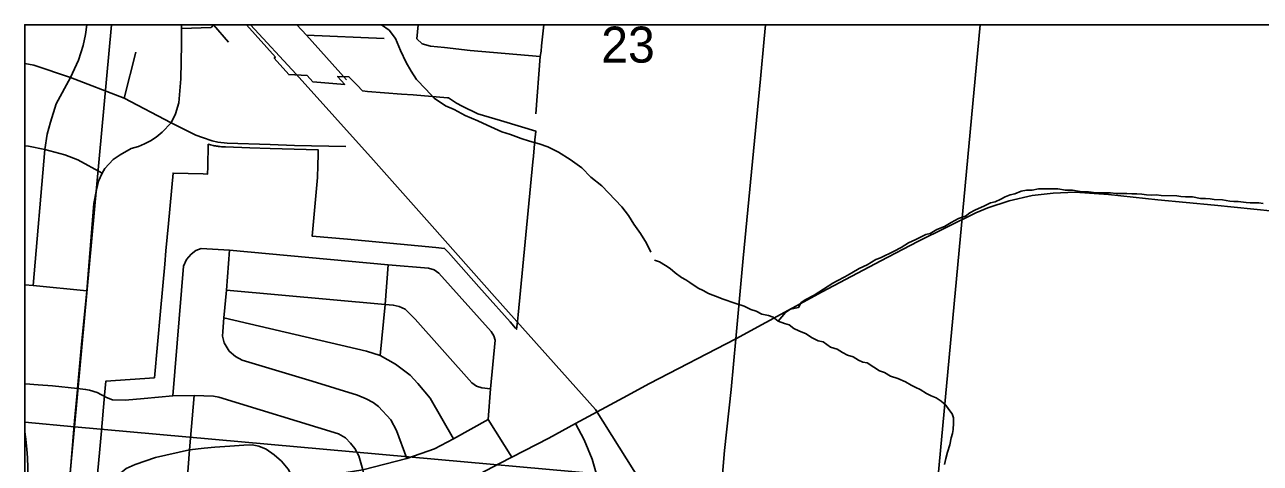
# Model space of a CAD drawing. Extents: x 0 to 34, y 0 to 22.
# Drawn here: x 1.912 to 3.348, y 20.596 to 21.106 of the extents above; entities that cross this region are included whole.
import ezdxf

# ---------------------------------------------------------------- set-up
doc = ezdxf.new("R2010")
doc.units = 0
for name, color, linetype in [('GM_X_City_Street', 7, 'Continuous'), ('GM_X_Corporation', 7, 'Continuous'), ('GM_X_County_Road', 7, 'Continuous'), ('GM_X_Minor_River', 7, 'Continuous'), ('GM_X_Rail_Line', 7, 'Continuous'), ('GM_X_Section_Text', 7, 'Continuous')]:
    doc.layers.add(name, color=color, linetype=linetype)

msp = doc.modelspace()

# ---------------------------------------------------------------- linework, layer by layer
at = {"layer": 'GM_X_City_Street'}
for p, q in [((2.1487, 21.0856), (2.1314, 21.1057)), ((2.3679, 21.0893), (2.3694, 21.1059)), ((2.5128, 21.0812), (2.5154, 21.1059)), ((2.2394, 21.0937), (2.3296, 21.0899)), ((2.0276, 21.0205), (2.041, 21.074))]:
    msp.add_line(p, q, dxfattribs=at)
for points in [[(1.9218, 20.8028), (1.9352, 20.9606), (1.9379, 20.9786), (1.9417, 20.9924), (1.9486, 21.0138), (1.9653, 21.0446), (1.9743, 21.0648), (1.9797, 21.0817), (1.9827, 21.0943), (1.9842, 21.1059)], [(1.9733, 20.6819), (1.9734, 20.6829), (1.9781, 20.7383), (1.9842, 20.7965), (1.9922, 20.8979), (1.9952, 20.9138), (1.9976, 20.9238), (2.002, 20.9332), (2.0052, 20.9386), (2.0149, 20.9492), (2.0227, 20.9547), (2.0357, 20.9618), (2.0443, 20.9644), (2.0511, 20.9672), (2.0583, 20.9708), (2.0648, 20.975), (2.0716, 20.981), (2.0822, 20.9917), (2.0872, 21.0023), (2.0911, 21.0151), (2.0932, 21.043), (2.094, 21.0829), (2.0942, 21.1016), (2.0943, 21.1059)], [(2.0942, 21.1016), (2.1286, 21.1028), (2.1314, 21.1057), (2.1315, 21.1059)], [(2.2858, 21.0419), (2.2394, 21.0937), (2.2282, 21.1059)], [(2.3679, 21.0893), (2.3738, 21.0836), (2.3835, 21.081), (2.4, 21.0795), (2.4299, 21.0759), (2.511, 21.0691)], [(2.5059, 21.0022), (2.511, 21.0691), (2.5122, 21.0752), (2.5128, 21.0812)], [(1.9119, 21.0607), (1.9226, 21.0587), (1.9653, 21.0446), (2.0276, 21.0205), (2.0822, 20.9917)], [(2.0822, 20.9917), (2.1108, 20.9776), (2.1185, 20.9746), (2.13, 20.9708), (2.1364, 20.9695), (2.1471, 20.9682), (2.1974, 20.9665), (2.2256, 20.9656), (2.2853, 20.9641)], [(1.9119, 20.9651), (1.9162, 20.9645), (1.9352, 20.9606), (1.9587, 20.9544), (1.9738, 20.9487), (2.002, 20.9332)], [(2.7386, 20.7405), (2.839, 20.7954), (2.9072, 20.8314), (2.9502, 20.8537), (3.0176, 20.8871), (3.0317, 20.8928), (3.0565, 20.901), (3.0832, 20.9072), (3.1076, 20.91), (3.1332, 20.911), (3.1718, 20.9083), (3.2293, 20.9024), (3.295, 20.8959), (3.3864, 20.8867), (3.4712, 20.8781), (3.5134, 20.8743), (3.6392, 20.8611), (3.7283, 20.8528), (3.8351, 20.8419), (3.9298, 20.8328), (4.0237, 20.8229)], [(2.084, 20.6745), (2.0965, 20.8253), (2.1001, 20.833), (2.1054, 20.8391), (2.1109, 20.8433), (2.1171, 20.8457), (2.1498, 20.8436), (2.3346, 20.8265), (2.3815, 20.8229), (2.3879, 20.8207), (2.3933, 20.817), (2.454, 20.7493), (2.4572, 20.744), (2.4588, 20.739)], [(2.1498, 20.8436), (2.1464, 20.7971), (2.1434, 20.7649), (2.1422, 20.7493), (2.1419, 20.7439), (2.1438, 20.736), (2.1496, 20.7264), (2.157, 20.72), (2.1648, 20.7159), (2.2461, 20.6913), (2.2988, 20.6753), (2.309, 20.671), (2.3168, 20.6668), (2.3233, 20.662), (2.3377, 20.6465), (2.3443, 20.634), (2.3561, 20.6014)], [(2.3252, 20.7212), (2.331, 20.7807), (2.3346, 20.8265)], [(1.9119, 20.8035), (1.9218, 20.8028), (1.9842, 20.7965)], [(2.1464, 20.7971), (2.331, 20.7807), (2.3403, 20.7799), (2.3473, 20.7784), (2.3543, 20.7751), (2.3657, 20.7637), (2.4315, 20.6895), (2.4373, 20.6856), (2.4435, 20.6836), (2.4535, 20.6824)], [(2.4105, 20.6245), (2.3832, 20.6715), (2.369, 20.6888), (2.3599, 20.6983), (2.343, 20.7113), (2.3252, 20.7212), (2.3094, 20.7263), (2.1434, 20.7649)], [(2.478, 20.603), (2.4507, 20.6469), (2.4535, 20.6824), (2.4588, 20.739)], [(2.6077, 20.6722), (2.6382, 20.6886), (2.7386, 20.7405)], [(1.9119, 20.6885), (1.9128, 20.6885), (1.9277, 20.6871), (1.9441, 20.6859), (1.9734, 20.6829)], [(1.9593, 20.5137), (1.9595, 20.5147), (1.9621, 20.5506), (1.9696, 20.6455), (1.9733, 20.6819)], [(1.9734, 20.6829), (1.9826, 20.6819), (1.9873, 20.6811), (1.9961, 20.6782)], [(1.9935, 20.4745), (2.0052, 20.4765), (2.0216, 20.481), (2.0515, 20.4942), (2.0707, 20.5037), (2.0906, 20.5116), (2.098, 20.5138), (2.1096, 20.5172), (2.1387, 20.5218), (2.1939, 20.5263), (2.2445, 20.53), (2.275, 20.5333), (2.3144, 20.5395), (2.3684, 20.5515), (2.4065, 20.566), (2.4264, 20.5758), (2.4639, 20.5958), (2.478, 20.603), (2.5213, 20.625), (2.5523, 20.6424), (2.6077, 20.6722)], [(1.9961, 20.6782), (2.0071, 20.6724), (2.0141, 20.6698), (2.0286, 20.6693), (2.0507, 20.6714), (2.084, 20.6745), (2.1089, 20.6749), (2.1313, 20.674), (2.1376, 20.673), (2.2768, 20.6301), (2.2848, 20.6255), (2.2908, 20.6194), (2.2957, 20.6132), (2.3004, 20.6047), (2.3049, 20.5882), (2.3144, 20.5395)], [(2.098, 20.5138), (2.0959, 20.5228), (2.0998, 20.5654), (2.1036, 20.6115), (2.1089, 20.6749)], [(2.0245, 20.5415), (2.0317, 20.5403), (2.0388, 20.5429), (2.0459, 20.5464), (2.0658, 20.5554), (2.0822, 20.5614), (2.0998, 20.5654), (2.116, 20.5678), (2.225, 20.5763), (2.2617, 20.5813), (2.3049, 20.5882), (2.3561, 20.6014), (2.3881, 20.6126), (2.4105, 20.6245), (2.4507, 20.6469)], [(2.5796, 20.1159), (2.5835, 20.1209), (2.5855, 20.1265), (2.5777, 20.2144), (2.5728, 20.2507), (2.5722, 20.2625), (2.5712, 20.2689), (2.5696, 20.2763), (2.5655, 20.2823), (2.5604, 20.2913), (2.5551, 20.3006), (2.5537, 20.3074), (2.553, 20.3149), (2.5541, 20.3326), (2.5555, 20.3497), (2.5597, 20.3903), (2.5726, 20.5237), (2.5751, 20.5521), (2.577, 20.5818), (2.5715, 20.6006), (2.5624, 20.6234), (2.5523, 20.6424)], [(1.9621, 20.5506), (1.9459, 20.5518), (1.9395, 20.5532), (1.9339, 20.556), (1.9283, 20.5595), (1.9238, 20.5644), (1.9185, 20.5718), (1.916, 20.5795), (1.915, 20.6023), (1.9143, 20.6125), (1.9132, 20.6241), (1.9119, 20.6325)], [(2.0245, 20.5415), (2.0187, 20.5447), (2.0162, 20.5489), (2.016, 20.5543), (2.016, 20.5624), (2.016, 20.5684), (2.0175, 20.575), (2.0202, 20.5807), (2.0231, 20.5846), (2.0298, 20.5899), (2.0402, 20.5947), (2.064, 20.6027), (2.1036, 20.6115), (2.1205, 20.6137), (2.1331, 20.6147), (2.1503, 20.6159), (2.1668, 20.6169), (2.1764, 20.6174), (2.1841, 20.6157), (2.1927, 20.6122), (2.2018, 20.6058), (2.2105, 20.5984), (2.2181, 20.5891), (2.225, 20.5763)]]:
    msp.add_lwpolyline(points, dxfattribs=at)
at = {"layer": 'GM_X_Corporation'}
for points in [[(4.0519, 21.1059), (1.9119, 21.1059), (1.9119, 14.3059)], [(4.0519, 21.1059), (1.9119, 21.1059), (1.9119, 14.3059)], [(1.9894, 20.5086), (1.9991, 20.6122), (2.0007, 20.6293), (2.0047, 20.6747), (2.0047, 20.675), (2.0061, 20.6914), (2.0627, 20.6955), (2.0697, 20.7728), (2.0747, 20.8276), (2.0761, 20.843), (2.0789, 20.8748), (2.0843, 20.9334), (2.1194, 20.9324), (2.1245, 20.9322), (2.1247, 20.9407), (2.1253, 20.9669), (2.1266, 20.9665), (2.128, 20.9662), (2.1294, 20.9659), (2.1308, 20.9655), (2.1322, 20.9652), (2.1336, 20.965), (2.135, 20.9647), (2.1364, 20.9645), (2.1371, 20.9644), (2.1378, 20.9643), (2.1392, 20.9642), (2.1406, 20.964), (2.142, 20.9639), (2.1434, 20.9638), (2.1454, 20.9637), (2.1737, 20.9628), (2.1974, 20.9621), (2.2532, 20.9603), (2.2532, 20.9603), (2.2531, 20.9549), (2.2527, 20.9423), (2.2522, 20.9282), (2.2459, 20.8602), (2.287, 20.8564), (2.39, 20.8467), (2.4001, 20.8457), (2.4044, 20.841), (2.4102, 20.8344), (2.4397, 20.8013), (2.4464, 20.7938), (2.4761, 20.7603), (2.4824, 20.7532), (2.4837, 20.7518), (2.4847, 20.7609), (2.4854, 20.7684), (2.5026, 20.9463), (2.5032, 20.953), (2.505, 20.9721), (2.506, 20.9819), (2.506, 20.9821), (2.4896, 20.987), (2.4652, 20.9944), (2.4387, 21.0024), (2.4206, 21.0113), (2.414, 21.0147), (2.4046, 21.0209), (2.4034, 21.021), (2.3636, 21.0242), (2.35, 21.0253), (2.3103, 21.0284), (2.3046, 21.0289), (2.2984, 21.0354), (2.2887, 21.0453), (2.2756, 21.0458), (2.2839, 21.0365), (2.2467, 21.0395), (2.2401, 21.047), (2.2189, 21.0479), (2.2019, 21.0671), (2.2033, 21.0683), (2.1698, 21.1059), (1.9119, 21.1059), (1.9119, 17.5586)], [(4.0536, 21.1059), (2.1698, 21.1059), (2.2033, 21.0683), (2.2019, 21.0671), (2.2189, 21.0479), (2.2401, 21.047), (2.2467, 21.0395), (2.2839, 21.0365), (2.2756, 21.0458), (2.2887, 21.0453), (2.2984, 21.0354), (2.3046, 21.0289), (2.3103, 21.0284), (2.35, 21.0253), (2.3636, 21.0242), (2.4034, 21.021), (2.4046, 21.0209), (2.414, 21.0147), (2.4206, 21.0113), (2.4387, 21.0024), (2.4652, 20.9944), (2.4896, 20.987), (2.506, 20.9821), (2.505, 20.9721), (2.5032, 20.953), (2.5026, 20.9463), (2.4854, 20.7684), (2.4847, 20.7609), (2.4837, 20.7518), (2.4824, 20.7532), (2.4761, 20.7603), (2.4464, 20.7938), (2.4397, 20.8013), (2.4102, 20.8344), (2.4044, 20.841), (2.4001, 20.8457), (2.39, 20.8467), (2.287, 20.8564), (2.2459, 20.8602), (2.2522, 20.9282), (2.2527, 20.9423), (2.2531, 20.9549), (2.2532, 20.9603), (2.1974, 20.9621), (2.1737, 20.9628), (2.1454, 20.9637), (2.1434, 20.9638), (2.142, 20.9639), (2.1406, 20.964), (2.1392, 20.9642), (2.1378, 20.9643), (2.1371, 20.9644), (2.1364, 20.9645), (2.135, 20.9647), (2.1336, 20.965), (2.1322, 20.9652), (2.1308, 20.9655), (2.1294, 20.9659), (2.128, 20.9662), (2.1266, 20.9665), (2.1253, 20.9669), (2.1247, 20.9407), (2.1245, 20.9322), (2.1194, 20.9324), (2.0843, 20.9334), (2.0789, 20.8748), (2.0761, 20.843), (2.0747, 20.8276), (2.0697, 20.7728), (2.0627, 20.6955), (2.0061, 20.6914), (2.0047, 20.675), (2.0047, 20.6747), (2.0007, 20.6294), (1.9991, 20.6122), (1.9894, 20.5085)]]:
    msp.add_lwpolyline(points, dxfattribs=at)
for points in [[(2.0126, 21.1059), (1.9119, 21.1059), (1.9119, 20.6438), (1.9699, 20.6384)], [(3.0228, 21.1059), (2.0126, 21.1059), (1.9699, 20.6384), (2.9708, 20.5485)], [(1.9119, 20.6438), (1.9119, 20.027), (1.9699, 20.6384)], [(1.9119, 20.027), (1.9119, 19.6315), (2.8753, 19.5383), (2.9708, 20.5485), (1.9699, 20.6384)]]:
    msp.add_lwpolyline(points, close=True, dxfattribs=at)
at = {"layer": 'GM_X_County_Road'}
for points in [[(2.7386, 20.7405), (2.747, 20.8345), (2.7581, 20.947), (2.7674, 21.0431), (2.7714, 21.0896), (2.7729, 21.1059)], [(2.8734, 20.0526), (2.8679, 20.1004), (2.8493, 20.1765), (2.8316, 20.2473), (2.8181, 20.2916), (2.7974, 20.334), (2.7739, 20.3721), (2.7486, 20.4119), (2.7321, 20.4416), (2.7266, 20.4526), (2.722, 20.4673), (2.7183, 20.4837), (2.7173, 20.5063), (2.7177, 20.5224), (2.7218, 20.5695), (2.7256, 20.6107), (2.7333, 20.6818), (2.7386, 20.7405)]]:
    msp.add_lwpolyline(points, dxfattribs=at)
at = {"layer": 'GM_X_Minor_River'}
for points in [[(2.3266, 21.1059), (2.3356, 21.0995), (2.343, 21.0899), (2.3488, 21.0757), (2.3554, 21.0619), (2.3612, 21.0519), (2.3675, 21.0423), (2.3783, 21.031), (2.388, 21.0206), (2.4011, 21.0116), (2.4113, 21.0072), (2.424, 21.0005), (2.4387, 20.9941), (2.4497, 20.9889), (2.4666, 20.9814), (2.4768, 20.9781), (2.4889, 20.9737), (2.4987, 20.9704), (2.51, 20.9672), (2.5202, 20.9639), (2.5326, 20.9576), (2.5461, 20.949), (2.5596, 20.9396), (2.57, 20.9287), (2.5827, 20.9186), (2.6062, 20.8942), (2.614, 20.8841), (2.6199, 20.8741), (2.6276, 20.863), (2.6346, 20.8518), (2.6397, 20.8414)], [(2.788, 20.7611), (2.7963, 20.7713), (2.802, 20.7752), (2.8115, 20.7771), (2.8146, 20.7828), (2.8199, 20.7862), (2.8298, 20.7915), (2.8461, 20.8017), (2.8514, 20.8052), (2.8564, 20.8082), (2.8655, 20.8128), (2.8735, 20.8173), (2.8819, 20.8223), (2.8914, 20.8268), (2.9013, 20.8329), (2.9066, 20.8348), (2.9226, 20.8424), (2.9309, 20.847), (2.9393, 20.8523), (2.948, 20.8561), (2.9594, 20.8618), (2.9644, 20.8633), (2.9724, 20.8678), (2.9811, 20.8713), (2.9891, 20.8758), (2.9975, 20.8804), (3.0054, 20.8834), (3.0108, 20.8872), (3.0165, 20.8903), (3.0275, 20.8952), (3.0347, 20.8986), (3.04, 20.9001), (3.0465, 20.9032), (3.0518, 20.9058), (3.0575, 20.9081), (3.0629, 20.9093), (3.0705, 20.9123), (3.0765, 20.9134), (3.083, 20.9134), (3.0906, 20.915), (3.0986, 20.915), (3.113, 20.915), (3.1218, 20.9134), (3.1298, 20.9134), (3.1389, 20.9119), (3.1484, 20.9115), (3.1575, 20.9104), (3.1743, 20.9104), (3.1807, 20.9096), (3.1933, 20.9096), (3.199, 20.9093), (3.2047, 20.9093), (3.2104, 20.9089), (3.2161, 20.9081), (3.2214, 20.9078), (3.2271, 20.9081), (3.2332, 20.9074), (3.2511, 20.907), (3.256, 20.9062), (3.2613, 20.9059), (3.2693, 20.9059), (3.2788, 20.904), (3.2845, 20.904), (3.2899, 20.9036), (3.2948, 20.9028), (3.3043, 20.9021), (3.3127, 20.9009), (3.3176, 20.9005), (3.3226, 20.9005), (3.3317, 20.899), (3.3366, 20.8986), (3.3465, 20.8986), (3.3518, 20.8979)], [(2.6442, 20.8322), (2.65, 20.8302), (2.6569, 20.826), (2.6623, 20.8226), (2.668, 20.8173), (2.6753, 20.812), (2.6803, 20.8093), (2.6853, 20.8063), (2.6949, 20.7995), (2.7006, 20.7968), (2.7068, 20.7934), (2.7118, 20.7915), (2.7179, 20.7892), (2.7229, 20.7873), (2.7386, 20.7816), (2.7482, 20.7786), (2.7562, 20.7748), (2.7624, 20.7729), (2.7689, 20.7695), (2.7765, 20.7679), (2.7819, 20.7657), (2.788, 20.7611), (2.7952, 20.7584), (2.8005, 20.7569), (2.8062, 20.7528), (2.8119, 20.7501), (2.8203, 20.7463), (2.8267, 20.7421), (2.8343, 20.7383), (2.84, 20.7372), (2.8488, 20.7311), (2.8564, 20.7288), (2.8625, 20.7247), (2.8686, 20.7216), (2.875, 20.7197), (2.8811, 20.7159), (2.8861, 20.7136), (2.8914, 20.7129), (2.899, 20.7076), (2.9058, 20.7034), (2.9115, 20.7015), (2.9184, 20.6973), (2.9271, 20.6947), (2.9359, 20.6905), (2.9423, 20.6867), (2.948, 20.684), (2.953, 20.6817), (2.9602, 20.6772), (2.9655, 20.6745), (2.9716, 20.6719), (2.9773, 20.6681), (2.9826, 20.6635), (2.9864, 20.6586), (2.9899, 20.6536), (2.9918, 20.6487), (2.9918, 20.6426), (2.9914, 20.6354), (2.9906, 20.6305), (2.9891, 20.6255), (2.9872, 20.6176), (2.9845, 20.6088), (2.9826, 20.6016), (2.9811, 20.5944)]]:
    msp.add_lwpolyline(points, dxfattribs=at)
at = {"layer": 'GM_X_Rail_Line'}
msp.add_lwpolyline([(2.3875, 19.5745), (2.4299, 19.6027), (2.4575, 19.6189), (2.4914, 19.6421), (2.5212, 19.6699), (2.5592, 19.7022), (2.6283, 19.8109), (2.7126, 19.9369), (2.7541, 20.0008), (2.7811, 20.0434), (2.8065, 20.0992), (2.8217, 20.1652), (2.8217, 20.216), (2.8103, 20.2616), (2.79, 20.3047), (2.7037, 20.4506), (2.639, 20.5572), (2.5755, 20.6586), (2.4579, 20.79), (2.3854, 20.8718), (2.3172, 20.9484), (2.2273, 21.0482), (2.1743, 21.1059)], dxfattribs=at)

# ---------------------------------------------------------------- texts
at = {"layer": 'GM_X_Section_Text'}
msp.add_text('23', height=0.04186, rotation=0, dxfattribs=at).set_placement((2.5821, 21.0618))

doc.saveas('drawing.dxf')
